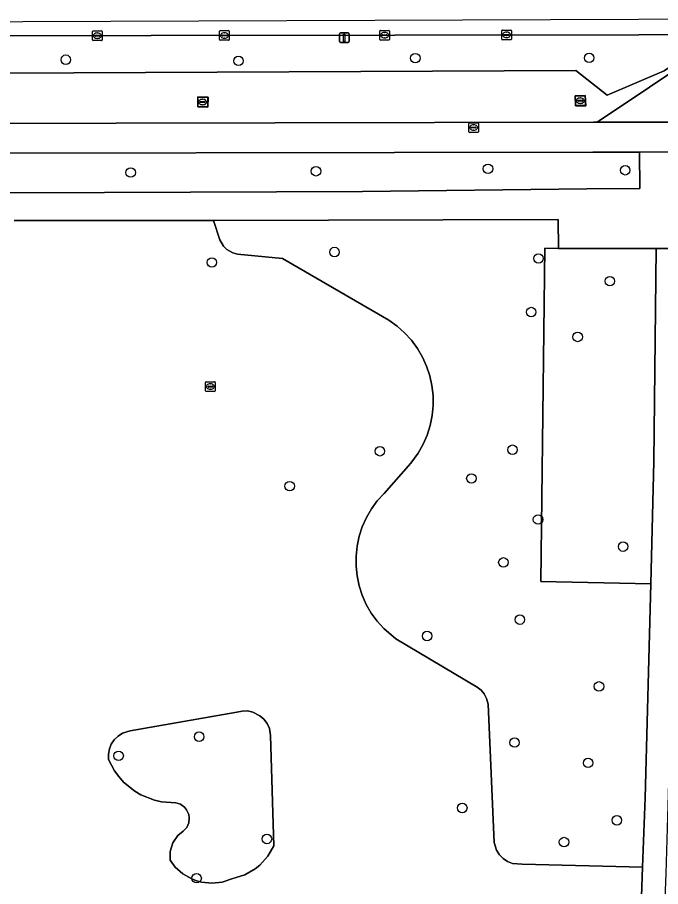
# Model space of a CAD drawing. Extents: x 160732 to 162107, y 387428 to 388479.
# Drawn here: x 160888.9 to 160955.1, y 388252.1 to 388341.4 of the extents above; entities that cross this region are included whole.
import ezdxf

# ---------------------------------------------------------------- set-up
doc = ezdxf.new("R2010")
doc.units = 0
for name, color, linetype in [('IMGEO_Berm_groen', 7, 'Continuous'), ('IMGEO_Boom', 7, 'Continuous'), ('IMGEO_Fietspad_open', 7, 'Continuous'), ('IMGEO_Groenvoorziening', 7, 'Continuous'), ('IMGEO_Kolk', 7, 'Continuous'), ('IMGEO_Lichtmast', 7, 'Continuous'), ('IMGEO_Loofbos', 7, 'Continuous'), ('IMGEO_Rijbaan_regionaal_gesloten', 7, 'Continuous'), ('IMGEO_Rioolput', 7, 'Continuous'), ('IMGEO_Voetpad_gesloten', 7, 'Continuous'), ('IMGEO_Voetpad_open', 7, 'Continuous')]:
    doc.layers.add(name, color=color, linetype=linetype)

msp = doc.modelspace()

# ---------------------------------------------------------------- linework, layer by layer
at = {"layer": 'IMGEO_Berm_groen'}
for points in [[(160958.509, 388339.67), (160952.808, 388339.661), (160827.446, 388339.467), (160827.393, 388337.122), (160828.33, 388335.445), (160946.326, 388335.988), (160949.557, 388333.455), (160955.414, 388335.943), (160958.33, 388337.953), (160958.784, 388338.53)], [(160798.091, 388338.45), (160800.148, 388337.425), (160804.447, 388335.188), (160814.057, 388330.327), (160827.854, 388330.405), (160827.861, 388331.568), (160846.875, 388331.641), (160846.854, 388330.5), (160866.301, 388330.493), (160948.148, 388330.665), (160948.514, 388330.666), (160953.904, 388334.28), (160955.894, 388335.614)], [(160958.152, 388337.727), (160958.33, 388337.953), (160955.414, 388335.943), (160949.557, 388333.455), (160946.326, 388335.988)], [(160946.326, 388335.988), (160828.33, 388335.445)]]:
    msp.add_lwpolyline(points, dxfattribs=at)
for points in [[(160908.529, 388333.253), (160908.488, 388332.204), (160907.469, 388332.231), (160907.471, 388333.268)], [(160947.296, 388333.408), (160947.355, 388332.366), (160946.296, 388332.357), (160946.257, 388333.377)], [(160952.894, 388327.601), (160948.07, 388327.597), (160866.422, 388327.435), (160866.359, 388327.435), (160865.329, 388323.408), (160897.884, 388323.448), (160924.389, 388323.53), (160947.477, 388323.803), (160952.934, 388323.839)]]:
    msp.add_lwpolyline(points, close=True, dxfattribs=at)
at = {"layer": 'IMGEO_Boom'}
for centre in [(160893.893, 388337.093), (160911.647, 388336.971), (160929.832, 388337.257), (160947.709, 388337.283), (160900.561, 388325.49), (160919.619, 388325.622), (160937.306, 388325.878), (160951.417, 388325.724), (160921.52, 388317.314), (160908.913, 388316.245), (160942.498, 388316.655), (160949.836, 388314.317), (160941.75, 388311.14), (160946.524, 388308.585), (160926.189, 388296.827), (160939.825, 388296.983), (160935.598, 388294.028), (160916.912, 388293.238), (160942.45, 388289.808), (160951.199, 388287.019), (160938.89, 388285.396), (160940.582, 388279.512), (160931.042, 388277.827), (160948.716, 388272.643), (160907.602, 388267.475), (160940.033, 388266.873), (160899.321, 388265.504), (160947.598, 388264.777), (160934.657, 388260.141), (160950.56, 388258.873), (160914.573, 388256.956), (160945.123, 388256.637), (160907.342, 388252.92)]:
    msp.add_circle(centre, 0.489, dxfattribs=at)
at = {"layer": 'IMGEO_Fietspad_open'}
for points in [[(160958.616, 388330.689), (160957.291, 388330.686), (160948.514, 388330.666), (160948.148, 388330.665), (160866.301, 388330.493)], [(160866.422, 388327.435), (160948.07, 388327.597), (160952.894, 388327.601), (160958.964, 388327.605), (160958.97, 388327.605), (160993.142, 388327.612), (161002.959, 388327.623)]]:
    msp.add_lwpolyline(points, dxfattribs=at)
at = {"layer": 'IMGEO_Groenvoorziening'}
for points in [[(160953.2, 388254.071), (160940.803, 388254.355), (160939.82, 388254.437), (160939.311, 388254.638), (160938.855, 388254.941), (160938.473, 388255.332), (160938.18, 388255.794), (160937.935, 388256.576), (160937.334, 388270.81), (160937.166, 388271.417), (160936.921, 388271.863), (160936.588, 388272.249), (160936.182, 388272.556), (160927.829, 388277.532), (160926.592, 388278.583), (160925.905, 388279.349), (160925.301, 388280.182), (160924.788, 388281.074), (160924.371, 388282.015), (160924.055, 388282.994), (160923.842, 388284.001), (160923.736, 388285.024), (160923.738, 388286.053), (160923.847, 388287.077), (160924.063, 388288.083), (160924.382, 388289.061), (160924.802, 388290), (160925.318, 388290.891), (160925.924, 388291.722), (160926.614, 388292.486), (160929.355, 388295.598), (160930.123, 388296.643), (160930.634, 388297.543), (160931.047, 388298.491), (160931.36, 388299.478), (160931.567, 388300.491), (160931.667, 388301.521), (160931.659, 388302.555), (160931.543, 388303.583), (160931.321, 388304.594), (160930.993, 388305.575), (160930.565, 388306.517), (160930.041, 388307.409), (160929.427, 388308.241), (160928.729, 388309.005), (160927.955, 388309.691), (160927.113, 388310.293), (160916.166, 388316.638), (160911.537, 388317.105), (160911.062, 388317.23), (160910.437, 388317.59), (160910.095, 388317.93), (160909.733, 388318.554), (160909.078, 388320.551), (160906.578, 388320.546), (160888.571, 388320.553)], [(160953.047, 388250), (160953.2, 388254.071)]]:
    msp.add_lwpolyline(points, dxfattribs=at)
for points in [[(160954.036, 388283.206), (160954.361, 388295.775), (160954.603, 388317.689), (160952.86, 388317.69), (160944.567, 388317.694), (160943.151, 388317.695), (160942.732, 388283.447)], [(160909.957, 388252.52), (160910.96, 388252.849), (160912.287, 388253.258), (160913.353, 388253.872), (160913.832, 388254.259), (160914.657, 388255.172), (160915.273, 388256.236), (160914.952, 388267.588), (160914.82, 388268.313), (160914.592, 388268.817), (160914.265, 388269.264), (160913.851, 388269.632), (160913.111, 388270.004), (160912.569, 388270.117), (160912.015, 388270.114), (160911.474, 388269.996), (160900.513, 388268.062), (160899.718, 388267.823), (160899.26, 388267.537), (160898.872, 388267.162), (160898.57, 388266.715), (160898.367, 388266.214), (160898.273, 388265.683), (160898.292, 388265.143), (160898.895, 388263.972), (160899.328, 388263.364), (160899.823, 388262.805), (160900.974, 388261.858), (160901.617, 388261.479), (160903.004, 388260.934), (160903.733, 388260.772), (160905.221, 388260.682), (160905.677, 388260.528), (160906.098, 388260.222), (160906.318, 388259.952), (160906.53, 388259.477), (160906.585, 388259.133), (160906.531, 388258.615), (160906.319, 388258.139), (160905.971, 388257.752), (160905.415, 388257.305), (160904.886, 388256.555), (160904.614, 388255.679), (160904.627, 388254.761), (160905.152, 388254.069), (160905.938, 388253.365), (160906.853, 388252.839), (160907.347, 388252.651), (160907.858, 388252.515), (160908.908, 388252.408)], [(160909.957, 388252.52), (160908.908, 388252.408), (160907.858, 388252.515), (160907.347, 388252.651), (160906.853, 388252.839), (160905.938, 388253.365), (160905.152, 388254.069), (160904.627, 388254.761), (160904.614, 388255.679), (160904.886, 388256.555), (160905.415, 388257.305), (160905.971, 388257.752), (160906.319, 388258.139), (160906.531, 388258.615), (160906.585, 388259.133), (160906.53, 388259.477), (160906.318, 388259.952), (160906.098, 388260.222), (160905.677, 388260.528), (160905.221, 388260.682), (160903.733, 388260.772), (160903.004, 388260.934), (160901.617, 388261.479), (160900.974, 388261.858), (160899.823, 388262.805), (160899.328, 388263.364), (160898.895, 388263.972), (160898.292, 388265.143), (160898.273, 388265.683), (160898.367, 388266.214), (160898.57, 388266.715), (160898.872, 388267.162), (160899.26, 388267.537), (160899.718, 388267.823), (160900.513, 388268.062), (160911.474, 388269.996), (160912.015, 388270.114), (160912.569, 388270.117), (160913.111, 388270.004), (160913.851, 388269.632), (160914.265, 388269.264), (160914.592, 388268.817), (160914.82, 388268.313), (160914.952, 388267.588), (160915.273, 388256.236), (160914.657, 388255.172), (160913.832, 388254.259), (160913.353, 388253.872), (160912.287, 388253.258), (160910.96, 388252.849)]]:
    msp.add_lwpolyline(points, close=True, dxfattribs=at)
at = {"layer": 'IMGEO_Kolk'}
for p, q in [((160896.64, 388339.137), (160896.64, 388339.989)), ((160896.715, 388340.063), (160897.567, 388340.063)), ((160897.641, 388339.989), (160897.641, 388339.137)), ((160909.702, 388339.163), (160909.702, 388340.015)), ((160909.777, 388340.089), (160910.629, 388340.089)), ((160910.703, 388340.015), (160910.703, 388339.163)), ((160926.174, 388339.185), (160926.174, 388340.037)), ((160926.249, 388340.111), (160927.101, 388340.111)), ((160927.175, 388340.037), (160927.175, 388339.185)), ((160938.716, 388339.214), (160938.716, 388340.066)), ((160938.791, 388340.14), (160939.643, 388340.14)), ((160939.204, 388339.92), (160939.229, 388339.92)), ((160939.717, 388340.066), (160939.717, 388339.214)), ((160897.567, 388339.063), (160896.715, 388339.063)), ((160896.899, 388339.557), (160896.899, 388339.569)), ((160897.337, 388339.52), (160896.939, 388339.52)), ((160896.942, 388339.606), (160897.34, 388339.606)), ((160897.151, 388339.283), (160897.126, 388339.283)), ((160897.128, 388339.843), (160897.153, 388339.843)), ((160897.383, 388339.569), (160897.383, 388339.557)), ((160910.629, 388339.089), (160909.777, 388339.089)), ((160909.961, 388339.583), (160909.961, 388339.595)), ((160910.399, 388339.546), (160910.001, 388339.546)), ((160910.004, 388339.632), (160910.402, 388339.632)), ((160910.213, 388339.309), (160910.188, 388339.309)), ((160910.19, 388339.869), (160910.215, 388339.869)), ((160910.445, 388339.595), (160910.445, 388339.583)), ((160927.101, 388339.111), (160926.249, 388339.111)), ((160926.433, 388339.605), (160926.433, 388339.617)), ((160926.871, 388339.568), (160926.473, 388339.568)), ((160926.476, 388339.654), (160926.874, 388339.654)), ((160926.685, 388339.331), (160926.66, 388339.331)), ((160926.662, 388339.891), (160926.687, 388339.891)), ((160926.917, 388339.617), (160926.917, 388339.605)), ((160939.643, 388339.14), (160938.791, 388339.14)), ((160938.975, 388339.634), (160938.975, 388339.646)), ((160939.413, 388339.597), (160939.015, 388339.597)), ((160939.018, 388339.683), (160939.416, 388339.683)), ((160939.227, 388339.36), (160939.202, 388339.36)), ((160939.459, 388339.646), (160939.459, 388339.634)), ((160907.456, 388332.316), (160907.456, 388333.168)), ((160907.531, 388333.242), (160908.383, 388333.242)), ((160907.758, 388332.785), (160908.156, 388332.785)), ((160907.944, 388333.022), (160907.969, 388333.022)), ((160908.457, 388333.168), (160908.457, 388332.316)), ((160946.299, 388332.452), (160946.299, 388333.304)), ((160946.374, 388333.378), (160947.226, 388333.378)), ((160946.558, 388332.872), (160946.558, 388332.884)), ((160946.996, 388332.835), (160946.598, 388332.835)), ((160946.601, 388332.921), (160946.999, 388332.921)), ((160946.787, 388333.158), (160946.812, 388333.158)), ((160947.042, 388332.884), (160947.042, 388332.872)), ((160947.3, 388333.304), (160947.3, 388332.452)), ((160908.383, 388332.242), (160907.531, 388332.242)), ((160907.715, 388332.736), (160907.715, 388332.748)), ((160908.153, 388332.699), (160907.755, 388332.699)), ((160907.967, 388332.462), (160907.942, 388332.462)), ((160908.199, 388332.748), (160908.199, 388332.736)), ((160947.226, 388332.378), (160946.374, 388332.378)), ((160946.81, 388332.598), (160946.785, 388332.598)), ((160908.256, 388303.049), (160908.256, 388303.901)), ((160908.331, 388303.975), (160909.183, 388303.975)), ((160908.515, 388303.469), (160908.515, 388303.481)), ((160908.953, 388303.432), (160908.555, 388303.432)), ((160908.558, 388303.518), (160908.956, 388303.518)), ((160908.744, 388303.755), (160908.769, 388303.755)), ((160908.999, 388303.481), (160908.999, 388303.469)), ((160909.257, 388303.901), (160909.257, 388303.049)), ((160909.183, 388302.975), (160908.331, 388302.975)), ((160908.767, 388303.195), (160908.742, 388303.195))]:
    msp.add_line(p, q, dxfattribs=at)
for points in [[(160896.64, 388339.137), (160896.64, 388339.989)], [(160896.715, 388340.063), (160897.567, 388340.063)], [(160897.641, 388339.989), (160897.641, 388339.137)], [(160909.702, 388339.163), (160909.702, 388340.015)], [(160909.777, 388340.089), (160910.629, 388340.089)], [(160910.703, 388340.015), (160910.703, 388339.163)], [(160926.174, 388339.185), (160926.174, 388340.037)], [(160926.249, 388340.111), (160927.101, 388340.111)], [(160927.175, 388340.037), (160927.175, 388339.185)], [(160938.716, 388339.214), (160938.716, 388340.066)], [(160938.791, 388340.14), (160939.643, 388340.14)], [(160939.717, 388340.066), (160939.717, 388339.214)], [(160897.567, 388339.063), (160896.715, 388339.063)], [(160910.629, 388339.089), (160909.777, 388339.089)], [(160927.101, 388339.111), (160926.249, 388339.111)], [(160939.643, 388339.14), (160938.791, 388339.14)], [(160907.456, 388332.316), (160907.456, 388333.168)], [(160907.531, 388333.242), (160908.383, 388333.242)], [(160908.457, 388333.168), (160908.457, 388332.316)], [(160946.299, 388332.452), (160946.299, 388333.304)], [(160946.374, 388333.378), (160947.226, 388333.378)], [(160947.3, 388333.304), (160947.3, 388332.452)], [(160908.383, 388332.242), (160907.531, 388332.242)], [(160947.226, 388332.378), (160946.374, 388332.378)], [(160908.256, 388303.049), (160908.256, 388303.901)], [(160908.331, 388303.975), (160909.183, 388303.975)], [(160909.257, 388303.901), (160909.257, 388303.049)], [(160909.183, 388302.975), (160908.331, 388302.975)]]:
    msp.add_lwpolyline(points, dxfattribs=at)
for centre, radius, start, end in [((160896.717, 388339.987), 0.0765, 91.55205, 178.44795), ((160896.717, 388339.987), 0.0765, 91.55205, 178.44795), ((160897.565, 388339.987), 0.0765, 1.55205, 88.44795), ((160897.565, 388339.987), 0.0765, 1.55205, 88.44795), ((160909.779, 388340.013), 0.0765, 91.55205, 178.44795), ((160909.779, 388340.013), 0.0765, 91.55205, 178.44795), ((160910.627, 388340.013), 0.0765, 1.55205, 88.44795), ((160910.627, 388340.013), 0.0765, 1.55205, 88.44795), ((160926.251, 388340.035), 0.0765, 91.55205, 178.44795), ((160926.251, 388340.035), 0.0765, 91.55205, 178.44795), ((160927.099, 388340.035), 0.0765, 1.55205, 88.44795), ((160927.099, 388340.035), 0.0765, 1.55205, 88.44795), ((160938.793, 388340.064), 0.0765, 91.55205, 178.44795), ((160938.793, 388340.064), 0.0765, 91.55205, 178.44795), ((160939.641, 388340.064), 0.0765, 1.55205, 88.44795), ((160939.641, 388340.064), 0.0765, 1.55205, 88.44795), ((160896.717, 388339.139), 0.0765, 181.55205, 268.44795), ((160896.717, 388339.139), 0.0765, 181.55205, 268.44795), ((160896.939, 388339.566), 0.0403, 85.87752, 175.75265), ((160896.936, 388339.556), 0.0366, 178.93798, 274.71019), ((160897.34, 388339.563), 0.043, 264.86636, 352.45326), ((160897.344, 388339.568), 0.0386, 1.73085, 96.63898), ((160897.565, 388339.139), 0.0765, 271.55205, 358.44795), ((160897.565, 388339.139), 0.0765, 271.55205, 358.44795), ((160909.779, 388339.165), 0.0765, 181.55205, 268.44795), ((160909.779, 388339.165), 0.0765, 181.55205, 268.44795), ((160910.001, 388339.592), 0.0403, 85.87752, 175.75265), ((160909.998, 388339.582), 0.0366, 178.93798, 274.71019), ((160910.402, 388339.589), 0.043, 264.86636, 352.45326), ((160910.406, 388339.594), 0.0386, 1.73085, 96.63898), ((160910.627, 388339.165), 0.0765, 271.55205, 358.44795), ((160910.627, 388339.165), 0.0765, 271.55205, 358.44795), ((160926.251, 388339.187), 0.0765, 181.55205, 268.44795), ((160926.251, 388339.187), 0.0765, 181.55205, 268.44795), ((160926.473, 388339.614), 0.0403, 85.87752, 175.75265), ((160926.47, 388339.604), 0.0366, 178.93798, 274.71019), ((160926.874, 388339.611), 0.043, 264.86636, 352.45326), ((160926.878, 388339.616), 0.0386, 1.73085, 96.63898), ((160927.099, 388339.187), 0.0765, 271.55205, 358.44795), ((160927.099, 388339.187), 0.0765, 271.55205, 358.44795), ((160938.793, 388339.216), 0.0765, 181.55205, 268.44795), ((160938.793, 388339.216), 0.0765, 181.55205, 268.44795), ((160939.015, 388339.643), 0.0403, 85.87752, 175.75265), ((160939.012, 388339.633), 0.0366, 178.93798, 274.71019), ((160939.416, 388339.64), 0.043, 264.86636, 352.45326), ((160939.42, 388339.645), 0.0386, 1.73085, 96.63898), ((160939.641, 388339.216), 0.0765, 271.55205, 358.44795), ((160939.641, 388339.216), 0.0765, 271.55205, 358.44795), ((160907.533, 388333.166), 0.0765, 91.55205, 178.44795), ((160907.533, 388333.166), 0.0765, 91.55205, 178.44795), ((160907.755, 388332.745), 0.0403, 85.87752, 175.75265), ((160908.16, 388332.747), 0.0386, 1.73085, 96.63898), ((160908.381, 388333.166), 0.0765, 1.55205, 88.44795), ((160908.381, 388333.166), 0.0765, 1.55205, 88.44795), ((160946.376, 388333.302), 0.0765, 91.55205, 178.44795), ((160946.376, 388333.302), 0.0765, 91.55205, 178.44795), ((160946.598, 388332.881), 0.0403, 85.87752, 175.75265), ((160946.595, 388332.871), 0.0366, 178.93798, 274.71019), ((160946.999, 388332.878), 0.043, 264.86636, 352.45326), ((160947.003, 388332.883), 0.0386, 1.73085, 96.63898), ((160947.224, 388333.302), 0.0765, 1.55205, 88.44795), ((160947.224, 388333.302), 0.0765, 1.55205, 88.44795), ((160907.533, 388332.318), 0.0765, 181.55205, 268.44795), ((160907.533, 388332.318), 0.0765, 181.55205, 268.44795), ((160907.752, 388332.735), 0.0366, 178.93798, 274.71019), ((160908.156, 388332.742), 0.043, 264.86636, 352.45326), ((160908.381, 388332.318), 0.0765, 271.55205, 358.44795), ((160908.381, 388332.318), 0.0765, 271.55205, 358.44795), ((160946.376, 388332.454), 0.0765, 181.55205, 268.44795), ((160946.376, 388332.454), 0.0765, 181.55205, 268.44795), ((160947.224, 388332.454), 0.0765, 271.55205, 358.44795), ((160947.224, 388332.454), 0.0765, 271.55205, 358.44795), ((160908.333, 388303.899), 0.0765, 91.55205, 178.44795), ((160908.333, 388303.899), 0.0765, 91.55205, 178.44795), ((160908.555, 388303.478), 0.0403, 85.87752, 175.75265), ((160908.552, 388303.468), 0.0366, 178.93798, 274.71019), ((160908.956, 388303.475), 0.043, 264.86636, 352.45326), ((160908.96, 388303.48), 0.0386, 1.73085, 96.63898), ((160909.181, 388303.899), 0.0765, 1.55205, 88.44795), ((160909.181, 388303.899), 0.0765, 1.55205, 88.44795), ((160908.333, 388303.051), 0.0765, 181.55205, 268.44795), ((160908.333, 388303.051), 0.0765, 181.55205, 268.44795), ((160909.181, 388303.051), 0.0765, 271.55205, 358.44795), ((160909.181, 388303.051), 0.0765, 271.55205, 358.44795)]:
    msp.add_arc(centre, radius, start, end, dxfattribs=at)
for centre, major_axis, ratio, start_param, end_param in [((160939.203, 388339.64), (-0.387, 0.002), 0.722429, 4.712389, 7.853982), ((160939.228, 388339.64), (-0.39, 0.002), 0.717154, 1.570796, 4.712389), ((160897.127, 388339.563), (-0.387, 0.002), 0.722429, 4.712389, 7.853982), ((160897.152, 388339.563), (-0.39, 0.002), 0.717154, 1.570796, 4.712389), ((160910.189, 388339.589), (-0.387, 0.002), 0.722429, 4.712389, 7.853982), ((160910.214, 388339.589), (-0.39, 0.002), 0.717154, 1.570796, 4.712389), ((160926.661, 388339.611), (-0.387, 0.002), 0.722429, 4.712389, 7.853982), ((160926.686, 388339.611), (-0.39, 0.002), 0.717154, 1.570796, 4.712389), ((160907.943, 388332.742), (-0.387, 0.002), 0.722429, 4.712389, 7.853982), ((160907.968, 388332.742), (-0.39, 0.002), 0.717154, 1.570796, 4.712389), ((160946.786, 388332.878), (-0.387, 0.002), 0.722429, 4.712389, 7.853982), ((160946.811, 388332.878), (-0.39, 0.002), 0.717154, 1.570796, 4.712389), ((160908.743, 388303.475), (-0.387, 0.002), 0.722429, 4.712389, 7.853982), ((160908.768, 388303.475), (-0.39, 0.002), 0.717154, 1.570796, 4.712389)]:
    msp.add_ellipse(centre, major_axis=major_axis, ratio=ratio, start_param=start_param, end_param=end_param, dxfattribs=at)
at = {"layer": 'IMGEO_Lichtmast'}
for p, q in [((160922.027, 388338.95), (160922.027, 388339.75)), ((160922.027, 388339.75), (160922.027, 388338.95)), ((160922.127, 388339.85), (160922.917, 388339.85)), ((160922.917, 388339.85), (160922.127, 388339.85)), ((160923.017, 388339.75), (160923.017, 388338.95)), ((160923.017, 388338.95), (160923.017, 388339.75)), ((160922.917, 388338.85), (160922.127, 388338.85)), ((160922.127, 388338.85), (160922.917, 388338.85))]:
    msp.add_line(p, q, dxfattribs=at)
msp.add_lwpolyline([(160922.447, 388339.725), (160922.597, 388339.725), (160922.597, 388338.975), (160922.447, 388338.975), (160922.447, 388339.725)], dxfattribs=at)
for centre, start, end in [((160922.127, 388339.75), 90, 180), ((160922.127, 388339.75), 90, 180), ((160922.917, 388339.75), 0, 90), ((160922.917, 388339.75), 360, 90), ((160922.127, 388338.95), 180, 270), ((160922.127, 388338.95), 180, 270), ((160922.917, 388338.95), 270, 0), ((160922.917, 388338.95), 270, 0)]:
    msp.add_arc(centre, 0.1, start, end, dxfattribs=at)
at = {"layer": 'IMGEO_Loofbos'}
msp.add_lwpolyline([(160944.567, 388317.694), (160944.521, 388320.652), (160909.078, 388320.551), (160909.733, 388318.554), (160910.095, 388317.93), (160910.437, 388317.59), (160911.062, 388317.23), (160911.537, 388317.105), (160916.166, 388316.638), (160927.113, 388310.293), (160927.955, 388309.691), (160928.729, 388309.005), (160929.427, 388308.241), (160930.041, 388307.409), (160930.565, 388306.517), (160930.993, 388305.575), (160931.321, 388304.594), (160931.543, 388303.583), (160931.659, 388302.555), (160931.667, 388301.521), (160931.567, 388300.491), (160931.36, 388299.478), (160931.047, 388298.491), (160930.634, 388297.543), (160930.123, 388296.643), (160929.355, 388295.598), (160926.614, 388292.486), (160925.924, 388291.722), (160925.318, 388290.891), (160924.802, 388290), (160924.382, 388289.061), (160924.063, 388288.083), (160923.847, 388287.077), (160923.738, 388286.053), (160923.736, 388285.024), (160923.842, 388284.001), (160924.055, 388282.994), (160924.371, 388282.015), (160924.788, 388281.074), (160925.301, 388280.182), (160925.905, 388279.349), (160926.592, 388278.583), (160927.829, 388277.532), (160936.182, 388272.556), (160936.588, 388272.249), (160936.921, 388271.863), (160937.166, 388271.417), (160937.334, 388270.81), (160937.935, 388256.576), (160938.18, 388255.794), (160938.473, 388255.332), (160938.855, 388254.941), (160939.311, 388254.638), (160939.82, 388254.437), (160940.803, 388254.355), (160953.2, 388254.071), (160953.466, 388261.176), (160954.036, 388283.206), (160942.732, 388283.447), (160943.151, 388317.695)], close=True, dxfattribs=at)
at = {"layer": 'IMGEO_Rijbaan_regionaal_gesloten'}
msp.add_lwpolyline([(161011.715, 388341.445), (160952.778, 388341.225), (160817.128, 388340.719), (160805.562, 388340.676), (160805.529, 388339.438), (160806.282, 388339.435), (160807.776, 388339.437), (160818.883, 388339.454), (160823.488, 388339.461), (160827.446, 388339.467), (160952.808, 388339.661), (160958.509, 388339.67), (160969.355, 388339.721), (161011.732, 388339.725), (161011.715, 388341.445)], dxfattribs=at)
at = {"layer": 'IMGEO_Rioolput'}
for p, q in [((160935.32, 388329.691), (160935.32, 388330.543)), ((160935.395, 388330.617), (160936.247, 388330.617)), ((160935.579, 388330.111), (160935.579, 388330.123)), ((160935.622, 388330.16), (160936.02, 388330.16)), ((160935.808, 388330.397), (160935.833, 388330.397)), ((160936.063, 388330.123), (160936.063, 388330.111)), ((160936.321, 388330.543), (160936.321, 388329.691)), ((160936.247, 388329.617), (160935.395, 388329.617)), ((160936.017, 388330.074), (160935.619, 388330.074)), ((160935.831, 388329.837), (160935.806, 388329.837))]:
    msp.add_line(p, q, dxfattribs=at)
for points in [[(160935.32, 388329.691), (160935.32, 388330.543)], [(160935.395, 388330.617), (160936.247, 388330.617)], [(160936.321, 388330.543), (160936.321, 388329.691)], [(160936.247, 388329.617), (160935.395, 388329.617)]]:
    msp.add_lwpolyline(points, dxfattribs=at)
for centre, radius, start, end in [((160935.397, 388330.541), 0.0765, 91.55205, 178.44795), ((160935.397, 388330.541), 0.0765, 91.55205, 178.44795), ((160935.619, 388330.12), 0.0403, 85.87752, 175.75265), ((160935.616, 388330.11), 0.0366, 178.93798, 274.71019), ((160936.02, 388330.117), 0.043, 264.86636, 352.45326), ((160936.024, 388330.122), 0.0386, 1.73085, 96.63898), ((160936.245, 388330.541), 0.0765, 1.55205, 88.44795), ((160936.245, 388330.541), 0.0765, 1.55205, 88.44795), ((160935.397, 388329.693), 0.0765, 181.55205, 268.44795), ((160935.397, 388329.693), 0.0765, 181.55205, 268.44795), ((160936.245, 388329.693), 0.0765, 271.55205, 358.44795), ((160936.245, 388329.693), 0.0765, 271.55205, 358.44795)]:
    msp.add_arc(centre, radius, start, end, dxfattribs=at)
for centre, major_axis, ratio, start_param, end_param in [((160935.807, 388330.117), (-0.387, 0.002), 0.722429, 4.712389, 7.853982), ((160935.832, 388330.117), (-0.39, 0.002), 0.717154, 1.570796, 4.712389)]:
    msp.add_ellipse(centre, major_axis=major_axis, ratio=ratio, start_param=start_param, end_param=end_param, dxfattribs=at)
at = {"layer": 'IMGEO_Voetpad_gesloten'}
msp.add_lwpolyline([(160955.103, 388244.24), (160955.1, 388244.292), (160955.505, 388249.867), (160955.621, 388253.402), (160955.868, 388261.548), (160956.473, 388283.577), (160956.803, 388295.605), (160957.054, 388317.687), (160954.603, 388317.689), (160954.361, 388295.775), (160954.036, 388283.206), (160953.466, 388261.176), (160953.2, 388254.071), (160953.047, 388250), (160953.036, 388249.694), (160952.373, 388217.534), (160952.36, 388216.907), (160951.985, 388202.453), (160951.653, 388191.791), (160951.476, 388182.606), (160951.222, 388165.17), (160950.845, 388152.775), (160950.737, 388145.402), (160951.5, 388138.076)], dxfattribs=at)
at = {"layer": 'IMGEO_Voetpad_open'}
for points in [[(160955.894, 388335.614), (160953.904, 388334.28), (160948.514, 388330.666), (160957.291, 388330.686), (160957.607, 388331.547), (160957.876, 388332.026)], [(161008.462, 388323.952), (161000, 388323.945), (160964.324, 388323.913), (160958.87, 388323.86), (160958.97, 388327.605), (160958.964, 388327.605), (160952.894, 388327.601), (160952.934, 388323.839), (160947.477, 388323.803), (160924.389, 388323.53), (160897.884, 388323.448), (160865.329, 388323.408)], [(160888.571, 388320.553), (160906.578, 388320.546), (160909.078, 388320.551), (160944.521, 388320.652), (160944.567, 388317.694), (160952.86, 388317.69), (160954.603, 388317.689), (160957.054, 388317.687), (160980.438, 388317.673), (160980.412, 388320.832), (161000, 388320.807), (161017.786, 388320.784)]]:
    msp.add_lwpolyline(points, dxfattribs=at)
for points in [[(160908.488, 388332.204), (160908.529, 388333.253), (160907.471, 388333.268), (160907.469, 388332.231)], [(160947.355, 388332.366), (160947.296, 388333.408), (160946.257, 388333.377), (160946.296, 388332.357)]]:
    msp.add_lwpolyline(points, close=True, dxfattribs=at)

doc.saveas('drawing.dxf')
